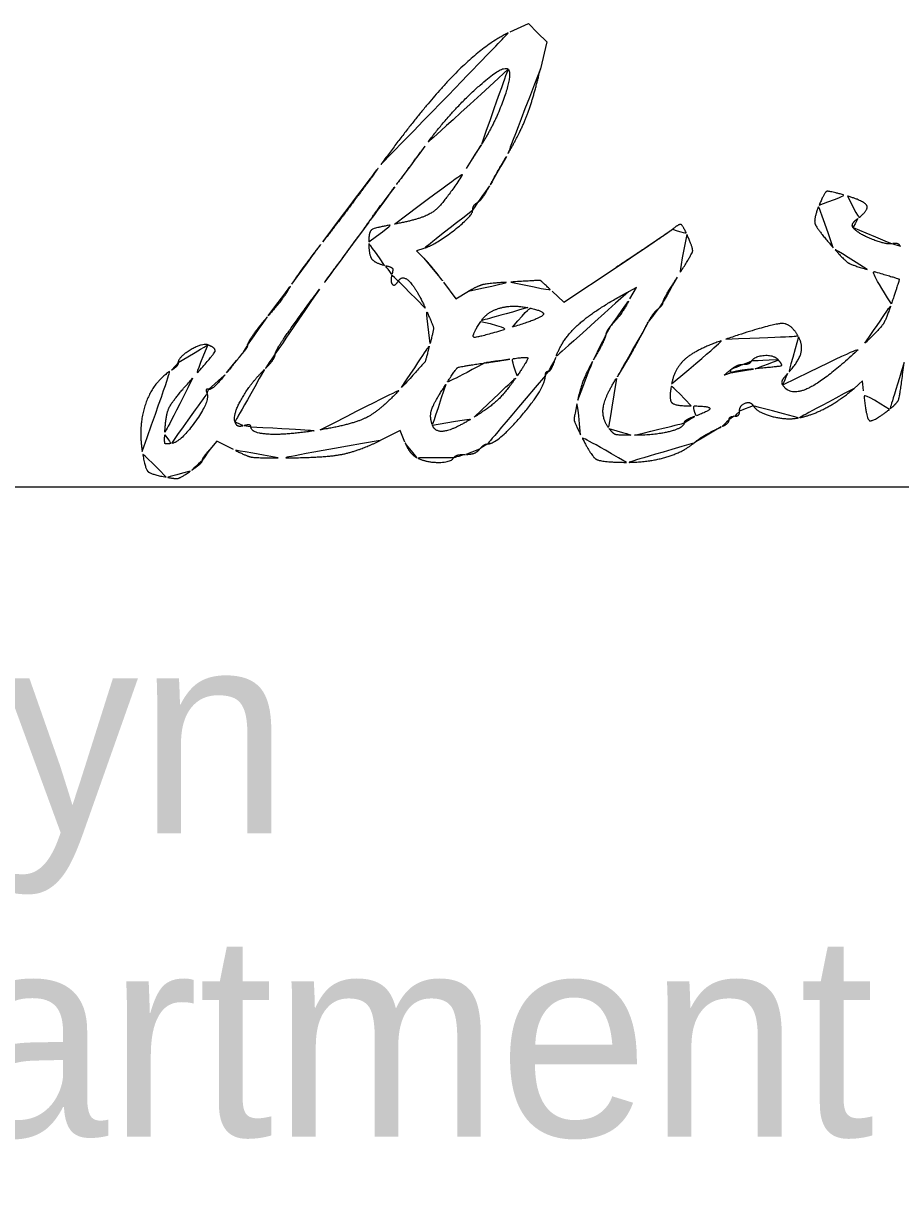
# Model space of a CAD drawing. Extents: x 208586767.6 to 208586821.4, y -134301046.9 to -134301022.9.
# Drawn here: x 208586819.062 to 208586819.669, y -134301044.142 to -134301043.328 of the extents above; entities that cross this region are included whole.
import ezdxf

# ---------------------------------------------------------------- set-up
doc = ezdxf.new("R2010")
doc.units = 0
doc.layers.add('SH_Data', color=7, linetype='Continuous')
doc.layers.add('SH_Text', color=7, linetype='Continuous')

msp = doc.modelspace()

# ---------------------------------------------------------------- linework, layer by layer
at = {"layer": 'SH_Data'}
msp.add_line((208586817.91335, -134301043.64936), (208586821.41335, -134301043.64936), dxfattribs=at)
for points in [[(208586819.39861, -134301043.33416), (208586819.41123, -134301043.32831), (208586819.4176, -134301043.33468), (208586819.42396, -134301043.34104), (208586819.41956, -134301043.35973)], [(208586819.33869, -134301043.48413), (208586819.33368, -134301043.48572), (208586819.33882, -134301043.49087)], [(208586819.42765, -134301043.51383), (208586819.4358, -134301043.52145), (208586819.47202, -134301043.49734)], [(208586819.35251, -134301043.50754), (208586819.36105, -134301043.51905), (208586819.36985, -134301043.51383)], [(208586819.48152, -134301043.51912), (208586819.48599, -134301043.51116), (208586819.48048, -134301043.51411)], [(208586819.6433, -134301043.58279), (208586819.64265, -134301043.57596), (208586819.63676, -134301043.58109)], [(208586819.32568, -134301043.6184), (208586819.32232, -134301043.61036), (208586819.30848, -134301043.61722)], [(208586819.20704, -134301043.62344), (208586819.19553, -134301043.61766), (208586819.19049, -134301043.62346)]]:
    msp.add_lwpolyline(points, dxfattribs=at)
for points in [[(208586819.30905, -134301043.42604), (208586819.33872, -134301043.38544), (208586819.38053, -134301043.34256), (208586819.39861, -134301043.33416)], [(208586819.39716, -134301043.35998), (208586819.39351, -134301043.35632), (208586819.35496, -134301043.39204), (208586819.33958, -134301043.41333)], [(208586819.37886, -134301043.41202), (208586819.38828, -134301043.39713), (208586819.40026, -134301043.36308), (208586819.39716, -134301043.35998)], [(208586819.41956, -134301043.35973), (208586819.41457, -134301043.38089), (208586819.4054, -134301043.40449), (208586819.39597, -134301043.42042)], [(208586819.33958, -134301043.41333), (208586819.33598, -134301043.41831), (208586819.32657, -134301043.43095), (208586819.31865, -134301043.44144)], [(208586819.36832, -134301043.42869), (208586819.37161, -134301043.42348), (208586819.37635, -134301043.41598), (208586819.37886, -134301043.41202)], [(208586819.39597, -134301043.42042), (208586819.39245, -134301043.42636), (208586819.38724, -134301043.43554), (208586819.3844, -134301043.44082)], [(208586819.26889, -134301043.47949), (208586819.27778, -134301043.46816), (208586819.29585, -134301043.4441), (208586819.30905, -134301043.42604)], [(208586819.31853, -134301043.46733), (208586819.33914, -134301043.46361), (208586819.35318, -134301043.4527), (208586819.36832, -134301043.42869)], [(208586819.31865, -134301043.44144), (208586819.31073, -134301043.45193), (208586819.30263, -134301043.46293), (208586819.30065, -134301043.46589)], [(208586819.3844, -134301043.44082), (208586819.38155, -134301043.4461), (208586819.37774, -134301043.45128), (208586819.37593, -134301043.45234)], [(208586819.61259, -134301043.45414), (208586819.61633, -134301043.44511), (208586819.61947, -134301043.44411), (208586819.63218, -134301043.44785)], [(208586819.37593, -134301043.45234), (208586819.37412, -134301043.45339), (208586819.37265, -134301043.45582), (208586819.37265, -134301043.45774)], [(208586819.63218, -134301043.44785), (208586819.64417, -134301043.45139), (208586819.64702, -134301043.45758), (208586819.63936, -134301043.46342)], [(208586819.37265, -134301043.45774), (208586819.37265, -134301043.46151), (208586819.34688, -134301043.48153), (208586819.33869, -134301043.48413)], [(208586819.62239, -134301043.48361), (208586819.61087, -134301043.47052), (208586819.60862, -134301043.46374), (208586819.61259, -134301043.45414)], [(208586819.30065, -134301043.46589), (208586819.29867, -134301043.46885), (208586819.28331, -134301043.4898), (208586819.26651, -134301043.51244)], [(208586819.30065, -134301043.47946), (208586819.30065, -134301043.47261), (208586819.30476, -134301043.46983), (208586819.31853, -134301043.46733)], [(208586819.51114, -134301043.47083), (208586819.51569, -134301043.46705), (208586819.51805, -134301043.46794), (208586819.52106, -134301043.47453)], [(208586819.63936, -134301043.46342), (208586819.63662, -134301043.46551), (208586819.63515, -134301043.46833), (208586819.63611, -134301043.46968)], [(208586819.63611, -134301043.46968), (208586819.63877, -134301043.47347), (208586819.65869, -134301043.48167), (208586819.66331, -134301043.48088)], [(208586819.47202, -134301043.49734), (208586819.49194, -134301043.48409), (208586819.50955, -134301043.47215), (208586819.51114, -134301043.47083)], [(208586819.52106, -134301043.47453), (208586819.52544, -134301043.48415), (208586819.5245, -134301043.48827), (208586819.51425, -134301043.50413)], [(208586819.24734, -134301043.50886), (208586819.2503, -134301043.50405), (208586819.26, -134301043.49083), (208586819.26889, -134301043.47949)], [(208586819.31163, -134301043.49585), (208586819.30447, -134301043.49405), (208586819.30065, -134301043.48835), (208586819.30065, -134301043.47946)], [(208586819.64584, -134301043.49873), (208586819.6351, -134301043.49562), (208586819.63016, -134301043.49244), (208586819.62239, -134301043.48361)], [(208586819.66331, -134301043.48088), (208586819.66557, -134301043.4805), (208586819.66812, -134301043.48132), (208586819.66897, -134301043.4827)], [(208586819.33882, -134301043.49087), (208586819.34165, -134301043.4937), (208586819.34781, -134301043.5012), (208586819.35251, -134301043.50754)], [(208586819.31672, -134301043.50212), (208586819.31765, -134301043.49857), (208586819.31641, -134301043.49705), (208586819.31163, -134301043.49585)], [(208586819.321, -134301043.50688), (208586819.31859, -134301043.51079), (208586819.31539, -134301043.50723), (208586819.31672, -134301043.50212)], [(208586819.66263, -134301043.5225), (208586819.6683, -134301043.50564), (208586819.66792, -134301043.5051), (208586819.64584, -134301043.49873)], [(208586819.23105, -134301043.53074), (208586819.23763, -134301043.52342), (208586819.24189, -134301043.5177), (208586819.24734, -134301043.50886)], [(208586819.3398, -134301043.5255), (208586819.33368, -134301043.51182), (208586819.32393, -134301043.50216), (208586819.321, -134301043.50688)], [(208586819.36985, -134301043.51383), (208586819.37637, -134301043.50995), (208586819.38393, -134301043.50829), (208586819.39907, -134301043.50741)], [(208586819.39907, -134301043.50741), (208586819.41938, -134301043.50622), (208586819.41954, -134301043.50626), (208586819.42765, -134301043.51383)], [(208586819.51425, -134301043.50413), (208586819.50897, -134301043.5123), (208586819.50465, -134301043.51989), (208586819.50465, -134301043.521)], [(208586819.26651, -134301043.51244), (208586819.24972, -134301043.53509), (208586819.23592, -134301043.55524), (208586819.23584, -134301043.55722)], [(208586819.48048, -134301043.51411), (208586819.45708, -134301043.52663), (208586819.43431, -134301043.54731), (208586819.43019, -134301043.55978)], [(208586819.3431, -134301043.55002), (208586819.34568, -134301043.54019), (208586819.34538, -134301043.53798), (208586819.3398, -134301043.5255)], [(208586819.41084, -134301043.52514), (208586819.4, -134301043.52297), (208586819.3826, -134301043.52804), (208586819.37828, -134301043.53464)], [(208586819.40025, -134301043.53867), (208586819.41948, -134301043.53276), (208586819.42347, -134301043.52766), (208586819.41084, -134301043.52514)], [(208586819.46874, -134301043.53724), (208586819.4742, -134301043.53124), (208586819.47669, -134301043.5277), (208586819.48152, -134301043.51912)], [(208586819.5011, -134301043.52598), (208586819.49914, -134301043.5276), (208586819.49604, -134301043.53178), (208586819.4942, -134301043.53527)], [(208586819.50465, -134301043.521), (208586819.50465, -134301043.52212), (208586819.50305, -134301043.52436), (208586819.5011, -134301043.52598)], [(208586819.64433, -134301043.54979), (208586819.65476, -134301043.53975), (208586819.6589, -134301043.53358), (208586819.66263, -134301043.5225)], [(208586819.21665, -134301043.55122), (208586819.21665, -134301043.5496), (208586819.2258, -134301043.53658), (208586819.23105, -134301043.53074)], [(208586819.37828, -134301043.53464), (208586819.37126, -134301043.54536), (208586819.3758, -134301043.54619), (208586819.40025, -134301043.53867)], [(208586819.4942, -134301043.53527), (208586819.48608, -134301043.5507), (208586819.4783, -134301043.56443), (208586819.47216, -134301043.57415)], [(208586819.46476, -134301043.54427), (208586819.46502, -134301043.54252), (208586819.46681, -134301043.53936), (208586819.46874, -134301043.53724)], [(208586819.54803, -134301043.54696), (208586819.57987, -134301043.53637), (208586819.59329, -134301043.53596), (208586819.59835, -134301043.54542)], [(208586819.16867, -134301043.56324), (208586819.16872, -134301043.5595), (208586819.18548, -134301043.54952), (208586819.18927, -134301043.55097)], [(208586819.18927, -134301043.55097), (208586819.19522, -134301043.55325), (208586819.19296, -134301043.55813), (208586819.17862, -134301043.57405)], [(208586819.21425, -134301043.55552), (208586819.21557, -134301043.55392), (208586819.21665, -134301043.55199), (208586819.21665, -134301043.55122)], [(208586819.32345, -134301043.58051), (208586819.33952, -134301043.56293), (208586819.33985, -134301043.56242), (208586819.3431, -134301043.55002)], [(208586819.45629, -134301043.56133), (208586819.46069, -134301043.5537), (208586819.4645, -134301043.54602), (208586819.46476, -134301043.54427)], [(208586819.51041, -134301043.57803), (208586819.51252, -134301043.56676), (208586819.52872, -134301043.55338), (208586819.54803, -134301043.54696)], [(208586819.58734, -134301043.57864), (208586819.59269, -134301043.5873), (208586819.6194, -134301043.57378), (208586819.64433, -134301043.54979)], [(208586819.59835, -134301043.54542), (208586819.60158, -134301043.55146), (208586819.59817, -134301043.56284), (208586819.59075, -134301043.57074)], [(208586819.20213, -134301043.57042), (208586819.20748, -134301043.56382), (208586819.21293, -134301043.55711), (208586819.21425, -134301043.55552)], [(208586819.23584, -134301043.55722), (208586819.23577, -134301043.5592), (208586819.23245, -134301043.56402), (208586819.22846, -134301043.56794)], [(208586819.40342, -134301043.57245), (208586819.41126, -134301043.56109), (208586819.41033, -134301043.55893), (208586819.39845, -134301043.5608)], [(208586819.43019, -134301043.55978), (208586819.42848, -134301043.56497), (208586819.42617, -134301043.56922), (208586819.42506, -134301043.56922)], [(208586819.58416, -134301043.5612), (208586819.58136, -134301043.55782), (208586819.56795, -134301043.55862), (208586819.56567, -134301043.56229)], [(208586819.16399, -134301043.56857), (208586819.16655, -134301043.56697), (208586819.16866, -134301043.56457), (208586819.16867, -134301043.56324)], [(208586819.22846, -134301043.56794), (208586819.21863, -134301043.57758), (208586819.20625, -134301043.59969), (208586819.20805, -134301043.60437)], [(208586819.38105, -134301043.56345), (208586819.36328, -134301043.56604), (208586819.36122, -134301043.56717), (208586819.35396, -134301043.57839)], [(208586819.39845, -134301043.5608), (208586819.39284, -134301043.56168), (208586819.38501, -134301043.56287), (208586819.38105, -134301043.56345)], [(208586819.44538, -134301043.58919), (208586819.44697, -134301043.58151), (208586819.45188, -134301043.56897), (208586819.45629, -134301043.56133)], [(208586819.56016, -134301043.56442), (208586819.55785, -134301043.56442), (208586819.55387, -134301043.56613), (208586819.5513, -134301043.56821)], [(208586819.55145, -134301043.57032), (208586819.55409, -134301043.5694), (208586819.56165, -134301043.56815), (208586819.56825, -134301043.56755)], [(208586819.56567, -134301043.56229), (208586819.56495, -134301043.56346), (208586819.56247, -134301043.56442), (208586819.56016, -134301043.56442)], [(208586819.56825, -134301043.56755), (208586819.58497, -134301043.56603), (208586819.58737, -134301043.56507), (208586819.58416, -134301043.5612)], [(208586819.67149, -134301043.56322), (208586819.66864, -134301043.58571), (208586819.66691, -134301043.59121), (208586819.66124, -134301043.59566)], [(208586819.1438, -134301043.62487), (208586819.14083, -134301043.60633), (208586819.1516, -134301043.57631), (208586819.16399, -134301043.56857)], [(208586819.17862, -134301043.57405), (208586819.16496, -134301043.58921), (208586819.15996, -134301043.59936), (208586819.15936, -134301043.61318)], [(208586819.18983, -134301043.58172), (208586819.19125, -134301043.5821), (208586819.19678, -134301043.57702), (208586819.20213, -134301043.57042)], [(208586819.37356, -134301043.60113), (208586819.38473, -134301043.59417), (208586819.39571, -134301043.58362), (208586819.40342, -134301043.57245)], [(208586819.423, -134301043.57222), (208586819.42288, -134301043.58075), (208586819.38978, -134301043.61962), (208586819.38264, -134301043.61962)], [(208586819.42506, -134301043.56922), (208586819.42395, -134301043.56922), (208586819.42303, -134301043.57057), (208586819.423, -134301043.57222)], [(208586819.47216, -134301043.57415), (208586819.46419, -134301043.58677), (208586819.46195, -134301043.60199), (208586819.46705, -134301043.6088)], [(208586819.5513, -134301043.56821), (208586819.54671, -134301043.57196), (208586819.54671, -134301043.57199), (208586819.55145, -134301043.57032)], [(208586819.59075, -134301043.57074), (208586819.58799, -134301043.57367), (208586819.58646, -134301043.57722), (208586819.58734, -134301043.57864)], [(208586819.18864, -134301043.58462), (208586819.18788, -134301043.58264), (208586819.18842, -134301043.58134), (208586819.18983, -134301043.58172)], [(208586819.26694, -134301043.60987), (208586819.28967, -134301043.60618), (208586819.30929, -134301043.59598), (208586819.32345, -134301043.58051)], [(208586819.35396, -134301043.57839), (208586819.34576, -134301043.59103), (208586819.34258, -134301043.60087), (208586819.34481, -134301043.60667)], [(208586819.524, -134301043.59322), (208586819.51248, -134301043.59322), (208586819.50841, -134301043.58867), (208586819.51041, -134301043.57803)], [(208586819.63676, -134301043.58109), (208586819.62739, -134301043.58926), (208586819.60738, -134301043.59989), (208586819.59825, -134301043.60155)], [(208586819.66124, -134301043.59566), (208586819.64951, -134301043.60489), (208586819.64513, -134301043.60174), (208586819.6433, -134301043.58279)], [(208586819.1642, -134301043.61918), (208586819.17053, -134301043.61824), (208586819.19063, -134301043.58981), (208586819.18864, -134301043.58462)], [(208586819.44738, -134301043.61319), (208586819.44293, -134301043.6041), (208586819.44275, -134301043.60186), (208586819.44538, -134301043.58919)], [(208586819.56695, -134301043.59307), (208586819.56492, -134301043.58978), (208586819.55745, -134301043.59293), (208586819.55745, -134301043.59707)], [(208586819.51905, -134301043.60499), (208586819.51905, -134301043.60397), (208586819.52277, -134301043.60178), (208586819.52732, -134301043.60014)], [(208586819.52732, -134301043.60014), (208586819.53762, -134301043.59641), (208586819.53608, -134301043.59322), (208586819.524, -134301043.59322)], [(208586819.55385, -134301043.60042), (208586819.55187, -134301043.60042), (208586819.55025, -134301043.60152), (208586819.55025, -134301043.60288)], [(208586819.55745, -134301043.59707), (208586819.55745, -134301043.59891), (208586819.55583, -134301043.60042), (208586819.55385, -134301043.60042)], [(208586819.59825, -134301043.60155), (208586819.58964, -134301043.60312), (208586819.56985, -134301043.59775), (208586819.56695, -134301043.59307)], [(208586819.20805, -134301043.60437), (208586819.20896, -134301043.60675), (208586819.21128, -134301043.6077), (208586819.21427, -134301043.60691)], [(208586819.21427, -134301043.60691), (208586819.2169, -134301043.60623), (208586819.21905, -134301043.60657), (208586819.21905, -134301043.60768)], [(208586819.21905, -134301043.60768), (208586819.21905, -134301043.61231), (208586819.24469, -134301043.61348), (208586819.26694, -134301043.60987)], [(208586819.34481, -134301043.60667), (208586819.34683, -134301043.61194), (208586819.3604, -134301043.60932), (208586819.37356, -134301043.60113)], [(208586819.48464, -134301043.6136), (208586819.49863, -134301043.61362), (208586819.51905, -134301043.60851), (208586819.51905, -134301043.60499)], [(208586819.54485, -134301043.60778), (208586819.53751, -134301043.6111), (208586819.52988, -134301043.61561), (208586819.52564, -134301043.61912)], [(208586819.55025, -134301043.60288), (208586819.55025, -134301043.60423), (208586819.54782, -134301043.60644), (208586819.54485, -134301043.60778)], [(208586819.15936, -134301043.61318), (208586819.15912, -134301043.6188), (208586819.15994, -134301043.61982), (208586819.1642, -134301043.61918)], [(208586819.47912, -134301043.63233), (208586819.46162, -134301043.63224), (208586819.45462, -134301043.62801), (208586819.44738, -134301043.61319)], [(208586819.46705, -134301043.6088), (208586819.46991, -134301043.61262), (208586819.47346, -134301043.61359), (208586819.48464, -134301043.6136)], [(208586819.19049, -134301043.62346), (208586819.18771, -134301043.62664), (208586819.18544, -134301043.63006), (208586819.18543, -134301043.63104)], [(208586819.23782, -134301043.62922), (208586819.22224, -134301043.62922), (208586819.21634, -134301043.62811), (208586819.20704, -134301043.62344)], [(208586819.30848, -134301043.61722), (208586819.29291, -134301043.62494), (208586819.26773, -134301043.62922), (208586819.23782, -134301043.62922)], [(208586819.33388, -134301043.62902), (208586819.33122, -134301043.6276), (208586819.32753, -134301043.62282), (208586819.32568, -134301043.6184)], [(208586819.37745, -134301043.62322), (208586819.3758, -134301043.6252), (208586819.37141, -134301043.62682), (208586819.36769, -134301043.62682)], [(208586819.38264, -134301043.61962), (208586819.38143, -134301043.61962), (208586819.37909, -134301043.62124), (208586819.37745, -134301043.62322)], [(208586819.52564, -134301043.61912), (208586819.51796, -134301043.6255), (208586819.49362, -134301043.63241), (208586819.47912, -134301043.63233)], [(208586819.16037, -134301043.6426), (208586819.14948, -134301043.64056), (208586819.14565, -134301043.63646), (208586819.1438, -134301043.62487)], [(208586819.18543, -134301043.63104), (208586819.18542, -134301043.63202), (208586819.18166, -134301043.63537), (208586819.17708, -134301043.63849)], [(208586819.35945, -134301043.62922), (208586819.35747, -134301043.63242), (208586819.33998, -134301043.63229), (208586819.33388, -134301043.62902)], [(208586819.36769, -134301043.62682), (208586819.36397, -134301043.62682), (208586819.36026, -134301043.6279), (208586819.35945, -134301043.62922)], [(208586819.17708, -134301043.63849), (208586819.17054, -134301043.64294), (208586819.16693, -134301043.64383), (208586819.16037, -134301043.6426)]]:
    msp.add_open_spline(points, degree=2, dxfattribs=at)

# ---------------------------------------------------------------- texts
at = {"layer": 'SH_Text'}
for s, p in [('Pamela Boratyn', (208586817.91335, -134301043.88936)), ('Director, Department of Transportation', (208586817.91335, -134301044.09936))]:
    msp.add_text(s, height=0.1399997, dxfattribs=at).set_placement(p)

doc.saveas('drawing.dxf')
